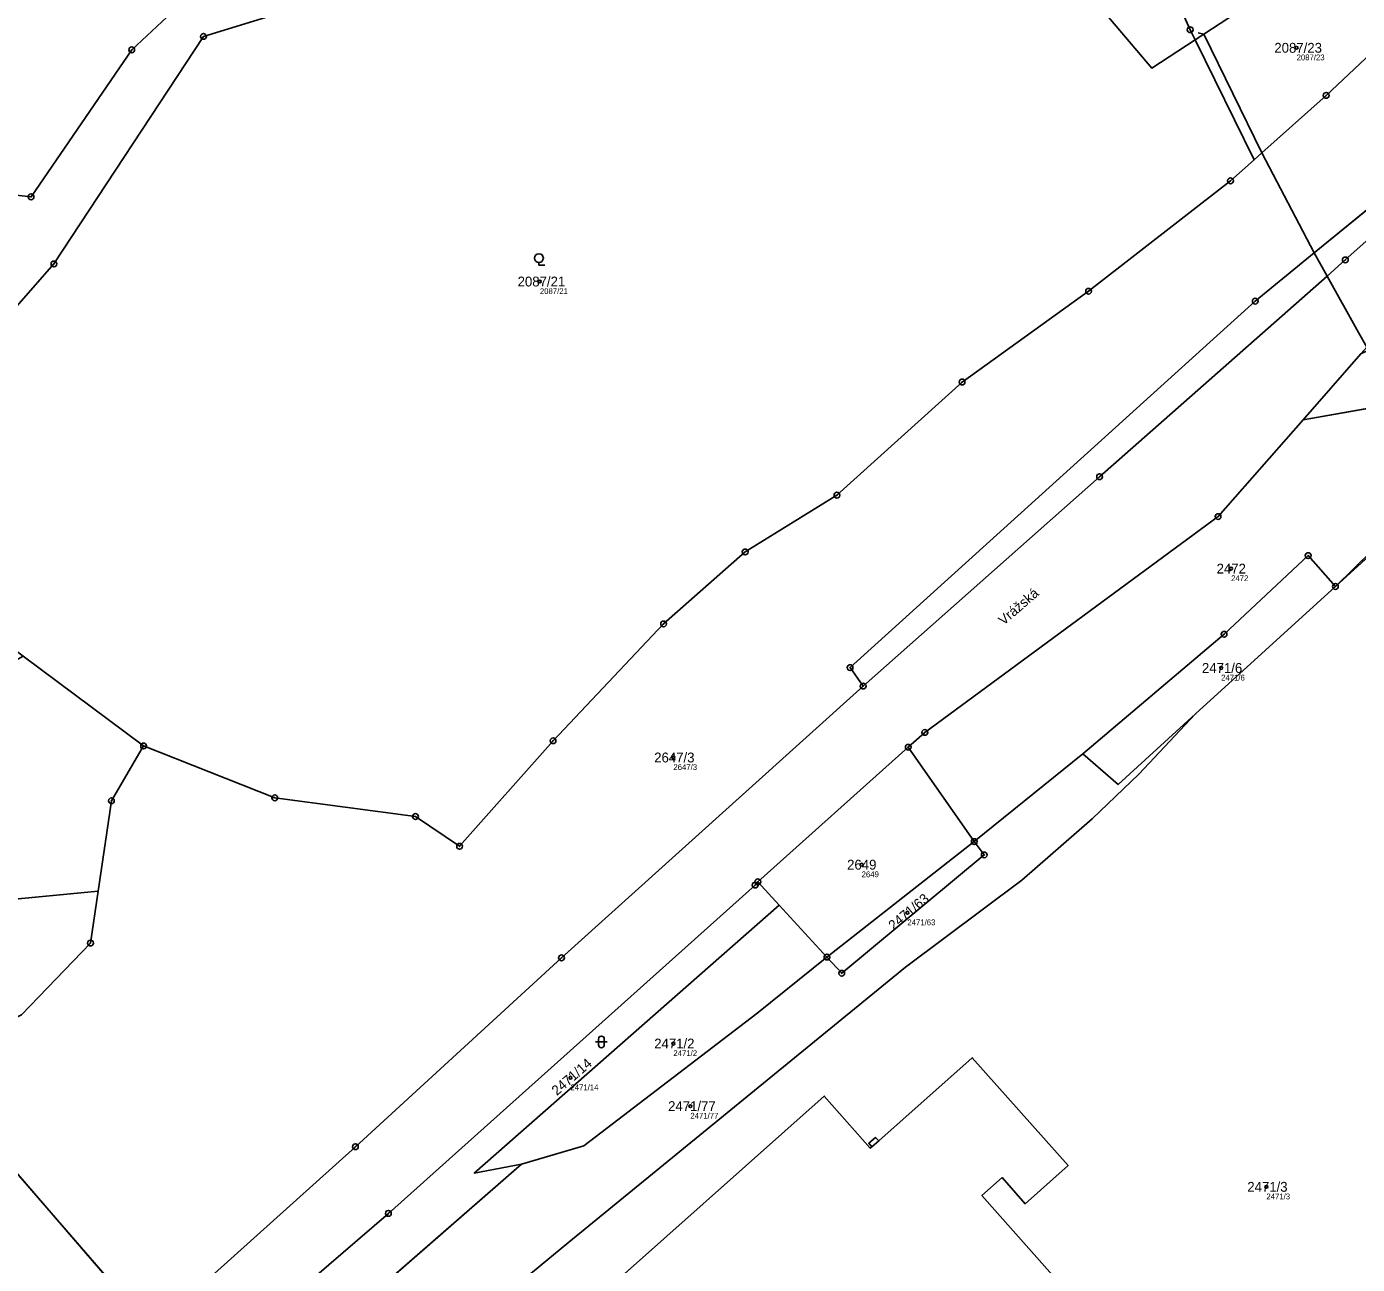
# Model space of a CAD drawing. Extents: x -751550 to -746116, y -1055108 to -1050700.
# Drawn here: x -747728.7 to -747499.1, y -1053025.8 to -1052812.1 of the extents above; entities that cross this region are included whole.
import ezdxf

# ---------------------------------------------------------------- set-up
doc = ezdxf.new("R2010")
doc.units = 0
for name, color, linetype in [('Definiční body', 7, 'Continuous'), ('Hranice parcel', 7, 'Continuous'), ('Parcelní čísla', 7, 'Continuous'), ('Polygon budovy', 7, 'Continuous'), ('Polygon parcely', 7, 'Continuous'), ('Pop  PČ popisy', 7, 'Continuous'), ('Vnitřní kresba', 7, 'Continuous'), ('Značky bodu BP', 7, 'Continuous'), ('Značky kultur', 7, 'Continuous')]:
    doc.layers.add(name, color=color, linetype=linetype)

msp = doc.modelspace()

# ---------------------------------------------------------------- linework, layer by layer
at = {"layer": 'Definiční body'}
for centre in [(-747509.6, -1052815.78), (-747640.18, -1052856.12), (-747520.9, -1052905.67), (-747522.62, -1052922.82), (-747617.14, -1052938.27), (-747584.65, -1052956.77), (-747576.76, -1052965.06), (-747617.14, -1052987.64), (-747634.9, -1052993.54), (-747614.21, -1052998.44), (-747514.81, -1053012.37)]:
    msp.add_circle(centre, 0.25, dxfattribs=at)
at = {"layer": 'Hranice parcel'}
for p, q in [((-747516.93, -1052835.09), (-747527.11, -1052814.39)), ((-747481.25, -1052830.52), (-747506.54, -1052851.18)), ((-747515.61, -1052833.91), (-747516.93, -1052835.09)), ((-747498.53, -1052868.62), (-747508.45, -1052880)), ((-747491.75, -1052877.04), (-747508.45, -1052880)), ((-747483.92, -1052890.13), (-747502.9, -1052908.76)), ((-747483.37, -1052890.97), (-747502.9, -1052908.76)), ((-747502.9, -1052908.76), (-747527.02, -1052930.74)), ((-747708.56, -1052936.28), (-747729.34, -1052920.79)), ((-747540.37, -1052942.9), (-747527.02, -1052930.74)), ((-747527.02, -1052930.74), (-747536.83, -1052941.13)), ((-747602.57, -1052959.72), (-747576.61, -1052936.5)), ((-747576.61, -1052936.5), (-747565.21, -1052952.79)), ((-747565.21, -1052952.79), (-747546.49, -1052937.64)), ((-747546.49, -1052937.64), (-747540.37, -1052942.9)), ((-747565.21, -1052952.79), (-747590.64, -1052972.71)), ((-747598.89, -1052963.73), (-747602.57, -1052959.72)), ((-747751.78, -1052964.76), (-747716.41, -1052961.32)), ((-747590.64, -1052972.71), (-747598.89, -1052963.73)), ((-747746.84, -1052991.12), (-747707.09, -1053037)), ((-747643.33, -1053008.47), (-747676.09, -1053037))]:
    msp.add_line(p, q, dxfattribs=at)
for points in [[(-747750.03, -1052867.32), (-747734.19, -1052843.07), (-747732.09, -1052841.03), (-747727.98, -1052841.5), (-747710.61, -1052816.13), (-747700.21, -1052806.43), (-747685.3, -1052795.31), (-747668.18, -1052794.15), (-747648.83, -1052789.89), (-747645.73, -1052782.99), (-747629.4, -1052762.11), (-747612.88, -1052763.74), (-747582.08, -1052678.44), (-747550.6, -1052665.44)], [(-747579.44, -1052743.17), (-747560.41, -1052739.94), (-747543.72, -1052777.75), (-747527.96, -1052812.65), (-747527.11, -1052814.39)], [(-747579.44, -1052743.17), (-747588.46, -1052744.7), (-747593.05, -1052756.62), (-747587.37, -1052768.66), (-747588.85, -1052776.55), (-747592.92, -1052779.3), (-747604.49, -1052785.29), (-747649.3, -1052798.75), (-747698.22, -1052813.81), (-747724.03, -1052853.09), (-747730.84, -1052860.86), (-747735.69, -1052861.04), (-747745.13, -1052872.56), (-747754.51, -1052894.36), (-747758.54, -1052899.01)], [(-747527.11, -1052814.39), (-747534.58, -1052819.29), (-747552.73, -1052797.82), (-747553.97, -1052778.2), (-747579.44, -1052743.17)], [(-747499.69, -1052787.86), (-747500.78, -1052789.37), (-747505.51, -1052795.94), (-747514.35, -1052806.02), (-747525.62, -1052813.41), (-747527.11, -1052814.39)], [(-747490.86, -1052811.17), (-747504.49, -1052823.99), (-747515.61, -1052833.91)], [(-747504.34, -1052855.17), (-747501.19, -1052852.39), (-747479.75, -1052833.36)], [(-747516.93, -1052835.09), (-747521.01, -1052838.73), (-747545.49, -1052857.8), (-747567.32, -1052873.46), (-747588.91, -1052893), (-747604.76, -1052902.8), (-747618.83, -1052915.21), (-747637.9, -1052935.38), (-747654.03, -1052953.6), (-747661.64, -1052948.45), (-747685.93, -1052945.22), (-747708.56, -1052936.28)], [(-747506.54, -1052851.18), (-747516.73, -1052859.5), (-747586.65, -1052922.76), (-747584.4, -1052925.94)], [(-747584.4, -1052925.94), (-747543.59, -1052889.8), (-747504.34, -1052855.17)], [(-747508.45, -1052880), (-747523.15, -1052896.69), (-747573.76, -1052933.94), (-747576.61, -1052936.5)], [(-747502.9, -1052908.76), (-747507.61, -1052903.43), (-747522.11, -1052917), (-747546.49, -1052937.64)], [(-747584.4, -1052925.94), (-747636.45, -1052972.85), (-747672.01, -1053005.44), (-747707.09, -1053037)], [(-747716.41, -1052961.32), (-747714.11, -1052945.73), (-747708.56, -1052936.28)], [(-747536.83, -1052941.13), (-747544.89, -1052948.84), (-747557, -1052959.45), (-747577.1, -1052974.46), (-747635.18, -1053021.93), (-747666.52, -1053047.78)], [(-747565.21, -1052952.79), (-747563.5, -1052955.08), (-747588.09, -1052975.51), (-747590.64, -1052972.71)], [(-747602.57, -1052959.72), (-747603.03, -1052960.28), (-747666.32, -1053016.95), (-747681.96, -1053030.44)], [(-747738.27, -1052986.98), (-747729.64, -1052982.68), (-747717.73, -1052970.29), (-747716.41, -1052961.32)], [(-747598.89, -1052963.73), (-747651.5, -1053010), (-747643.33, -1053008.47)], [(-747590.64, -1052972.71), (-747602.76, -1052982.47), (-747632.6, -1053005.32), (-747643.33, -1053008.47)], [(-747632.36, -1053033.4), (-747591.11, -1052996.71), (-747583.16, -1053005.71), (-747582.88, -1053005.47), (-747583.43, -1053004.85), (-747582.27, -1053003.85), (-747581.71, -1053004.43), (-747565.57, -1052990.1), (-747549.03, -1053008.69), (-747556.44, -1053015.29), (-747560.43, -1053010.78), (-747563.9, -1053013.89), (-747527.85, -1053054.52), (-747527.74, -1053054.42), (-747527.5, -1053054.7), (-747527.62, -1053054.79)]]:
    msp.add_lwpolyline(points, dxfattribs=at)
at = {"layer": 'Polygon budovy'}
msp.add_lwpolyline([(-747527.85, -1053054.52), (-747563.9, -1053013.89), (-747560.43, -1053010.78), (-747556.44, -1053015.29), (-747549.03, -1053008.69), (-747565.57, -1052990.1), (-747581.71, -1053004.43), (-747582.88, -1053005.47), (-747583.16, -1053005.71), (-747591.11, -1052996.71), (-747632.36, -1053033.4)], dxfattribs=at)
at = {"layer": 'Polygon parcely'}
for points in [[(-747527.11, -1052814.39), (-747525.62, -1052813.41), (-747514.35, -1052806.02), (-747505.51, -1052795.94), (-747500.78, -1052789.37), (-747499.69, -1052787.86), (-747510.52, -1052761.76), (-747521.66, -1052732.42), (-747523.3, -1052725.47), (-747504.63, -1052715.08), (-747510.3, -1052693.5), (-747535.71, -1052697.68), (-747549.59, -1052699.62), (-747559.93, -1052688.64), (-747569.53, -1052687.85), (-747570.37, -1052705.51), (-747579.54, -1052697.45), (-747585.09, -1052701.42), (-747585.04, -1052735.47), (-747579.44, -1052743.17), (-747560.41, -1052739.94), (-747543.72, -1052777.75), (-747527.96, -1052812.65)], [(-747579.44, -1052743.17), (-747553.97, -1052778.2), (-747552.73, -1052797.82), (-747534.58, -1052819.29), (-747527.11, -1052814.39), (-747527.96, -1052812.65), (-747543.72, -1052777.75), (-747560.41, -1052739.94)], [(-747543.59, -1052889.8), (-747504.34, -1052855.17), (-747501.19, -1052852.39), (-747479.75, -1052833.36), (-747430.72, -1052789.84), (-747429.51, -1052785.83), (-747439.18, -1052793.71), (-747456.54, -1052810.33), (-747481.25, -1052830.52), (-747506.54, -1052851.18), (-747516.73, -1052859.5), (-747586.65, -1052922.76), (-747584.4, -1052925.94)], [(-747514.35, -1052806.02), (-747525.62, -1052813.41), (-747527.11, -1052814.39), (-747516.93, -1052835.09), (-747515.61, -1052833.91), (-747504.49, -1052823.99), (-747490.86, -1052811.17), (-747489.54, -1052809.93), (-747499.69, -1052787.86), (-747500.78, -1052789.37), (-747505.51, -1052795.94)], [(-747508.45, -1052880), (-747491.75, -1052877.04), (-747480.99, -1052875.13), (-747473.28, -1052879.68), (-747471.83, -1052880.53), (-747472.28, -1052880.86), (-747468.1, -1052885.37), (-747467.61, -1052884.31), (-747460.27, -1052877.24), (-747474.12, -1052863.36), (-747479.64, -1052859.88), (-747497.17, -1052867.99), (-747498.53, -1052868.62)], [(-747573.76, -1052933.94), (-747576.61, -1052936.5), (-747565.21, -1052952.79), (-747546.49, -1052937.64), (-747522.11, -1052917), (-747507.61, -1052903.43), (-747502.9, -1052908.76), (-747483.92, -1052890.13), (-747473.28, -1052879.68), (-747480.99, -1052875.13), (-747491.75, -1052877.04), (-747508.45, -1052880), (-747523.15, -1052896.69)], [(-747472.28, -1052880.86), (-747471.83, -1052880.53), (-747473.28, -1052879.68), (-747483.92, -1052890.13), (-747502.9, -1052908.76), (-747483.37, -1052890.97)], [(-747540.37, -1052942.9), (-747527.02, -1052930.74), (-747502.9, -1052908.76), (-747507.61, -1052903.43), (-747522.11, -1052917), (-747546.49, -1052937.64)], [(-747744.66, -1052929.42), (-747747.61, -1052931.09), (-747774.97, -1052946.6), (-747770.04, -1052960.48), (-747781.13, -1052964.36), (-747780.66, -1052967.57), (-747767.36, -1052966.28), (-747751.78, -1052964.76), (-747716.41, -1052961.32), (-747714.11, -1052945.73), (-747708.56, -1052936.28), (-747729.34, -1052920.79)], [(-747632.6, -1053005.32), (-747643.33, -1053008.47), (-747676.09, -1053037), (-747666.52, -1053047.78), (-747635.18, -1053021.93), (-747577.1, -1052974.46), (-747557, -1052959.45), (-747544.89, -1052948.84), (-747536.83, -1052941.13), (-747527.02, -1052930.74), (-747540.37, -1052942.9), (-747546.49, -1052937.64), (-747565.21, -1052952.79), (-747563.5, -1052955.08), (-747588.09, -1052975.51), (-747590.64, -1052972.71), (-747602.76, -1052982.47)], [(-747565.21, -1052952.79), (-747576.61, -1052936.5), (-747602.57, -1052959.72), (-747598.89, -1052963.73), (-747590.64, -1052972.71)], [(-747565.21, -1052952.79), (-747590.64, -1052972.71), (-747588.09, -1052975.51), (-747563.5, -1052955.08)], [(-747603.03, -1052960.28), (-747666.32, -1053016.95), (-747681.96, -1053030.44), (-747676.09, -1053037), (-747643.33, -1053008.47), (-747651.5, -1053010), (-747598.89, -1052963.73), (-747602.57, -1052959.72)], [(-747739.68, -1052986.64), (-747738.27, -1052986.98), (-747729.64, -1052982.68), (-747717.73, -1052970.29), (-747716.41, -1052961.32), (-747751.78, -1052964.76), (-747755.28, -1052983.58)], [(-747651.5, -1053010), (-747643.33, -1053008.47), (-747632.6, -1053005.32), (-747602.76, -1052982.47), (-747590.64, -1052972.71), (-747598.89, -1052963.73)]]:
    msp.add_lwpolyline(points, close=True, dxfattribs=at)
for points in [[(-747430.72, -1052789.84), (-747479.75, -1052833.36), (-747501.19, -1052852.39), (-747504.34, -1052855.17), (-747543.59, -1052889.8), (-747584.4, -1052925.94), (-747636.45, -1052972.85), (-747672.01, -1053005.44), (-747707.09, -1053037), (-747751.51, -1053076.85), (-747762.49, -1053091.22), (-747771, -1053097.78), (-747807.67, -1053130.59), (-747840.4, -1053160.4), (-747868.14, -1053185.08), (-747898.38, -1053211.99), (-747987.28, -1053295.73), (-747998.38, -1053305.8)], [(-747761.95, -1053105.31), (-747717.39, -1053062.02), (-747704.31, -1053050.48), (-747690.8, -1053038.55), (-747681.96, -1053030.44), (-747666.32, -1053016.95), (-747603.03, -1052960.28), (-747602.57, -1052959.72), (-747576.61, -1052936.5), (-747573.76, -1052933.94), (-747523.15, -1052896.69), (-747508.45, -1052880), (-747498.53, -1052868.62), (-747497.49, -1052867.45), (-747493.31, -1052862.8), (-747481.58, -1052852.62), (-747475.29, -1052847.17), (-747473.34, -1052845.48), (-747472.79, -1052845), (-747463.62, -1052836.82), (-747461.76, -1052835.16), (-747447.91, -1052822.8), (-747436.17, -1052812.33), (-747414.07, -1052793.54)], [(-747700.21, -1052806.43), (-747710.61, -1052816.13), (-747727.98, -1052841.5), (-747732.09, -1052841.03), (-747734.19, -1052843.07), (-747750.03, -1052867.32), (-747751.36, -1052869.36), (-747760.94, -1052890.24), (-747764.07, -1052894.89), (-747758.54, -1052899.01), (-747754.51, -1052894.36), (-747745.13, -1052872.56), (-747735.69, -1052861.04), (-747730.84, -1052860.86), (-747724.03, -1052853.09), (-747698.22, -1052813.81), (-747649.3, -1052798.75)], [(-747649.3, -1052798.75), (-747698.22, -1052813.81), (-747724.03, -1052853.09), (-747730.84, -1052860.86), (-747735.69, -1052861.04), (-747745.13, -1052872.56), (-747754.51, -1052894.36), (-747758.54, -1052899.01), (-747729.34, -1052920.79), (-747708.56, -1052936.28), (-747685.93, -1052945.22), (-747661.64, -1052948.45), (-747654.03, -1052953.6), (-747637.9, -1052935.38), (-747618.83, -1052915.21), (-747604.76, -1052902.8), (-747588.91, -1052893), (-747567.32, -1052873.46), (-747545.49, -1052857.8), (-747521.01, -1052838.73), (-747516.93, -1052835.09), (-747527.11, -1052814.39), (-747534.58, -1052819.29), (-747552.73, -1052797.82)], [(-747816.71, -1052805.48), (-747807.09, -1052814.88), (-747803.05, -1052817.47), (-747790.89, -1052832.73), (-747786.33, -1052847.91), (-747790.06, -1052859.01), (-747755.19, -1052850.07), (-747750.03, -1052867.32), (-747734.19, -1052843.07), (-747732.09, -1052841.03), (-747727.98, -1052841.5), (-747710.61, -1052816.13), (-747700.21, -1052806.43)], [(-747746.84, -1052991.12), (-747707.09, -1053037), (-747672.01, -1053005.44), (-747636.45, -1052972.85), (-747584.4, -1052925.94), (-747586.65, -1052922.76), (-747516.73, -1052859.5), (-747506.54, -1052851.18), (-747481.25, -1052830.52), (-747456.54, -1052810.33)], [(-747490.86, -1052811.17), (-747504.49, -1052823.99), (-747515.61, -1052833.91), (-747516.93, -1052835.09), (-747521.01, -1052838.73), (-747545.49, -1052857.8), (-747567.32, -1052873.46), (-747588.91, -1052893), (-747604.76, -1052902.8), (-747618.83, -1052915.21), (-747637.9, -1052935.38), (-747654.03, -1052953.6), (-747661.64, -1052948.45), (-747685.93, -1052945.22), (-747708.56, -1052936.28), (-747714.11, -1052945.73), (-747716.41, -1052961.32), (-747717.73, -1052970.29), (-747729.64, -1052982.68)], [(-747483.37, -1052890.97), (-747502.9, -1052908.76), (-747527.02, -1052930.74), (-747536.83, -1052941.13), (-747544.89, -1052948.84), (-747557, -1052959.45), (-747577.1, -1052974.46), (-747635.18, -1053021.93), (-747666.52, -1053047.78)], [(-747751.51, -1053076.85), (-747707.09, -1053037), (-747746.84, -1052991.12)], [(-747632.36, -1053033.4), (-747591.11, -1052996.71), (-747583.16, -1053005.71), (-747582.88, -1053005.47), (-747583.43, -1053004.85), (-747582.27, -1053003.85), (-747581.71, -1053004.43), (-747565.57, -1052990.1), (-747549.03, -1053008.69), (-747556.44, -1053015.29), (-747560.43, -1053010.78), (-747563.9, -1053013.89), (-747527.85, -1053054.52)], [(-747527.85, -1053054.52), (-747563.9, -1053013.89), (-747560.43, -1053010.78), (-747556.44, -1053015.29), (-747549.03, -1053008.69), (-747565.57, -1052990.1), (-747581.71, -1053004.43), (-747582.27, -1053003.85), (-747583.43, -1053004.85), (-747582.88, -1053005.47), (-747583.16, -1053005.71), (-747591.11, -1052996.71), (-747632.36, -1053033.4)]]:
    msp.add_lwpolyline(points, dxfattribs=at)
at = {"layer": 'Vnitřní kresba'}
for p, q in [((-747526.59, -1052813.18), (-747525.62, -1052813.41)), ((-747525.62, -1052813.41), (-747515.61, -1052833.91)), ((-747515.61, -1052833.91), (-747506.54, -1052851.18)), ((-747506.54, -1052851.18), (-747504.34, -1052855.17)), ((-747582.88, -1053005.47), (-747581.71, -1053004.43))]:
    msp.add_line(p, q, dxfattribs=at)
msp.add_lwpolyline([(-747504.34, -1052855.17), (-747498.94, -1052864.9), (-747497.49, -1052867.45)], dxfattribs=at)
at = {"layer": 'Značky bodu BP'}
for centre, radius in [((-747527.96, -1052812.65), 0.5), ((-747527.96, -1052812.65), 0.0303), ((-747698.22, -1052813.81), 0.5), ((-747698.22, -1052813.81), 0.0303), ((-747710.61, -1052816.13), 0.5), ((-747710.61, -1052816.13), 0.0303), ((-747504.49, -1052823.99), 0.5), ((-747504.49, -1052823.99), 0.0303), ((-747521.01, -1052838.73), 0.5), ((-747521.01, -1052838.73), 0.0303), ((-747727.98, -1052841.5), 0.5), ((-747727.98, -1052841.5), 0.0303), ((-747501.19, -1052852.39), 0.5), ((-747724.03, -1052853.09), 0.5), ((-747724.03, -1052853.09), 0.0303), ((-747501.19, -1052852.39), 0.0303), ((-747545.49, -1052857.8), 0.5), ((-747545.49, -1052857.8), 0.0303), ((-747516.73, -1052859.5), 0.5), ((-747516.73, -1052859.5), 0.0303), ((-747567.32, -1052873.46), 0.5), ((-747567.32, -1052873.46), 0.0303), ((-747543.59, -1052889.8), 0.5), ((-747543.59, -1052889.8), 0.0303), ((-747588.91, -1052893), 0.5), ((-747588.91, -1052893), 0.0303), ((-747523.15, -1052896.69), 0.5), ((-747523.15, -1052896.69), 0.0303), ((-747604.76, -1052902.8), 0.5), ((-747604.76, -1052902.8), 0.0303), ((-747507.61, -1052903.43), 0.5), ((-747507.61, -1052903.43), 0.0303), ((-747502.9, -1052908.76), 0.5), ((-747502.9, -1052908.76), 0.0303), ((-747618.83, -1052915.21), 0.5), ((-747618.83, -1052915.21), 0.0303), ((-747522.11, -1052917), 0.5), ((-747522.11, -1052917), 0.0303), ((-747586.65, -1052922.76), 0.5), ((-747586.65, -1052922.76), 0.0303), ((-747584.4, -1052925.94), 0.5), ((-747584.4, -1052925.94), 0.0303), ((-747573.76, -1052933.94), 0.5), ((-747573.76, -1052933.94), 0.0303), ((-747708.56, -1052936.28), 0.5), ((-747708.56, -1052936.28), 0.0303), ((-747637.9, -1052935.38), 0.5), ((-747637.9, -1052935.38), 0.0303), ((-747576.61, -1052936.5), 0.5), ((-747576.61, -1052936.5), 0.0303), ((-747714.11, -1052945.73), 0.5), ((-747714.11, -1052945.73), 0.0303), ((-747685.93, -1052945.22), 0.5), ((-747685.93, -1052945.22), 0.0303), ((-747661.64, -1052948.45), 0.5), ((-747661.64, -1052948.45), 0.0303), ((-747654.03, -1052953.6), 0.5), ((-747565.21, -1052952.79), 0.5), ((-747565.21, -1052952.79), 0.0303), ((-747654.03, -1052953.6), 0.0303), ((-747563.5, -1052955.08), 0.5), ((-747563.5, -1052955.08), 0.0303), ((-747603.03, -1052960.28), 0.5), ((-747602.57, -1052959.72), 0.5), ((-747602.57, -1052959.72), 0.0303), ((-747603.03, -1052960.28), 0.0303), ((-747717.73, -1052970.29), 0.5), ((-747717.73, -1052970.29), 0.0303), ((-747636.45, -1052972.85), 0.5), ((-747636.45, -1052972.85), 0.0303), ((-747590.64, -1052972.71), 0.5), ((-747590.64, -1052972.71), 0.0303), ((-747588.09, -1052975.51), 0.5), ((-747588.09, -1052975.51), 0.0303), ((-747672.01, -1053005.44), 0.5), ((-747672.01, -1053005.44), 0.0303), ((-747666.32, -1053016.95), 0.5), ((-747666.32, -1053016.95), 0.0303)]:
    msp.add_circle(centre, radius, dxfattribs=at)
at = {"layer": 'Značky kultur'}
for p, q in [((-747640.33, -1052852.82), (-747640.33, -1052853.32)), ((-747640.33, -1052853.32), (-747639.33, -1052853.32)), ((-747630.57, -1052987.36), (-747628.57, -1052987.36)), ((-747630.07, -1052986.86), (-747630.07, -1052987.86)), ((-747629.07, -1052987.86), (-747629.07, -1052986.86))]:
    msp.add_line(p, q, dxfattribs=at)
msp.add_circle((-747640.33, -1052852.07), 0.75, dxfattribs=at)
for centre, start, end in [((-747629.57, -1052986.86), 0, 180), ((-747629.57, -1052987.86), 180, 359.9879)]:
    msp.add_arc(centre, 0.5, start, end, dxfattribs=at)

# ---------------------------------------------------------------- texts
at = {"layer": 'Definiční body'}
for s, p in [('2087/23', (-747509.6, -1052817.94)), ('2087/21', (-747640.18, -1052858.28)), ('2472', (-747520.9, -1052907.83)), ('2471/6', (-747522.62, -1052924.98)), ('2647/3', (-747617.14, -1052940.43)), ('2649', (-747584.65, -1052958.93)), ('2471/63', (-747576.76, -1052967.22)), ('2471/2', (-747617.14, -1052989.8)), ('2471/14', (-747634.9, -1052995.7)), ('2471/77', (-747614.21, -1053000.6)), ('2471/3', (-747514.81, -1053014.53))]:
    msp.add_text(s, height=1, dxfattribs=at).set_placement(p)
at = {"layer": 'Parcelní čísla'}
for s, p in [('2087/23', (-747513.44, -1052816.63)), ('2087/21', (-747644.02, -1052856.97)), ('2472', (-747523.41, -1052906.52)), ('2471/6', (-747525.93, -1052923.67)), ('2647/3', (-747620.45, -1052939.12)), ('2649', (-747587.16, -1052957.62)), ('2471/2', (-747620.45, -1052988.49)), ('2471/77', (-747618.05, -1052999.29)), ('2471/3', (-747518.11, -1053013.22))]:
    msp.add_text(s, height=1.7, dxfattribs=at).set_placement(p)
for s, rotation, p in [('2471/63', 40, (-747579.15, -1052968.18)), ('2471/14', 41, (-747637.24, -1052996.7))]:
    msp.add_text(s, height=1.7, rotation=rotation, dxfattribs=at).set_placement(p)
at = {"layer": 'Pop  PČ popisy'}
msp.add_text('Vrážská', height=1.7, rotation=41, dxfattribs=at).set_placement((-747560.14, -1052915.54))

doc.saveas('drawing.dxf')
